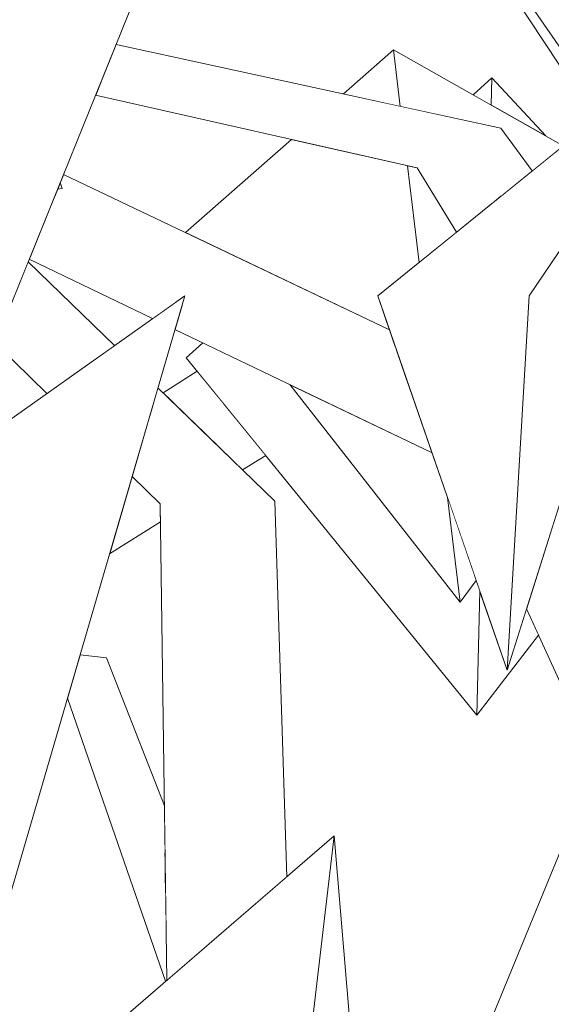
# Model space of a CAD drawing. Extents: x -289599 to -184549, y 66678 to 295474.
# Tile 261 of 656: x -263731 to -263689, y 71679 to 71757. Entities that reach past the tile are written whole.
import ezdxf

# ---------------------------------------------------------------- set-up
doc = ezdxf.new("R2010")
doc.units = 0
doc.header["$MEASUREMENT"] = 0
doc.linetypes.add('Wipeout_Contour', pattern=[1000, 0, -1000])
doc.layers.add('arch drzewa', color=8, linetype='Continuous')
doc.layers.add('arch drzewa_Nr_Pióra__4', color=8, linetype='Continuous', lineweight=9)

msp = doc.modelspace()

# ---------------------------------------------------------------- wipeouts: each hides what was drawn before it
at = {"color": 254, "linetype": 'Wipeout_Contour', "lineweight": 0, "ltscale": 2564442.252440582}
msp.add_wipeout([(-263736.108, 71740.573), (-263737.333, 71737.17), (-263726.098, 71729.449), (-263723.535, 71731.265), (-263730.325, 71737.854), (-263731.673, 71734.518), (-263733.298, 71739.528), (-263734.739, 71740.221)], dxfattribs=at).dxf.layer = 'arch drzewa'
at = {"color": 254, "linetype": 'Wipeout_Contour', "lineweight": 0, "ltscale": 1282119.793365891}
msp.add_wipeout([(-263719.93, 71718.804), (-263714.138, 71685.849), (-263709.968, 71689.445), (-263710.905, 71719.01)], dxfattribs=at).dxf.layer = 'arch drzewa'

# ---------------------------------------------------------------- next in the draw order: wipeouts: each hides what was drawn before it
at = {"color": 254, "linetype": 'Wipeout_Contour', "lineweight": 0, "ltscale": 1282220.789383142}
msp.add_wipeout([(-263737.712, 71736.119), (-263728.856, 71727.495), (-263726.098, 71729.449), (-263737.333, 71737.17)], dxfattribs=at).dxf.layer = 'arch drzewa'
at = {"color": 254, "linetype": 'Wipeout_Contour', "lineweight": 0, "ltscale": 961594.978207}
msp.add_wipeout([(-263714.138, 71685.849), (-263719.93, 71718.804), (-263719.416, 71681.298)], dxfattribs=at).dxf.layer = 'arch drzewa'

# ---------------------------------------------------------------- next in the draw order: wipeouts: each hides what was drawn before it
at = {"color": 254, "linetype": 'Wipeout_Contour', "lineweight": 0, "ltscale": 961614.873561}
msp.add_wipeout([(-263720.109, 71727.94), (-263720.742, 71725.769), (-263710.905, 71719.01)], dxfattribs=at).dxf.layer = 'arch drzewa'
at = {"color": 254, "linetype": 'Wipeout_Contour', "lineweight": 0, "ltscale": 1282098.744476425}
msp.add_wipeout([(-263726.864, 71674.875), (-263726.528, 71656.975), (-263712.556, 71638.913), (-263706.224, 71692.674)], dxfattribs=at).dxf.layer = 'arch drzewa'

# ---------------------------------------------------------------- next in the draw order: wipeouts: each hides what was drawn before it
at = {"color": 254, "linetype": 'Wipeout_Contour', "lineweight": 0, "ltscale": 1282154.321043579}
msp.add_wipeout([(-263722.144, 71720.959), (-263719.93, 71718.804), (-263710.905, 71719.01), (-263720.742, 71725.769)], dxfattribs=at).dxf.layer = 'arch drzewa'
at = {"color": 254, "linetype": 'Wipeout_Contour', "lineweight": 0, "ltscale": 961544.749082}
msp.add_wipeout([(-263712.556, 71638.913), (-263706.224, 71692.674), (-263704.14, 71667.887)], dxfattribs=at).dxf.layer = 'arch drzewa'

# ---------------------------------------------------------------- next in the draw order: linework, layer by layer
at = {"layer": 'arch drzewa_Nr_Pióra__4', "linetype": 'Continuous'}
msp.add_line((-263706.224, 71692.674), (-263712.556, 71638.913), dxfattribs=at)

# ---------------------------------------------------------------- next in the draw order: wipeouts: each hides what was drawn before it
at = {"color": 254, "linetype": 'Wipeout_Contour', "lineweight": 0, "ltscale": 5128627.90126088}
msp.add_wipeout([(-263726.307, 71814.036), (-263728.429, 71812.618), (-263679.419, 71754.094), (-263676.616, 71756.361), (-263677.904, 71752.285), (-263646.613, 71714.92), (-263646.578, 71714.945), (-263701.849, 71793.819), (-263702.623, 71788.858), (-263717.81, 71816.43), (-263717.742, 71816.499), (-263719.3, 71818.722), (-263722.585, 71816.525), (-263722.007, 71814.752), (-263721.859, 71813.762), (-263722.723, 71813.655)], dxfattribs=at).dxf.layer = 'arch drzewa'

# ---------------------------------------------------------------- next in the draw order: wipeouts: each hides what was drawn before it
at = {"color": 254, "linetype": 'Wipeout_Contour', "lineweight": 0, "ltscale": 1282105.541233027}
msp.add_wipeout([(-263679.419, 71754.094), (-263728.429, 71812.618), (-263684.166, 71748.513), (-263683.662, 71750.663)], dxfattribs=at).dxf.layer = 'arch drzewa'
at = {"color": 254, "linetype": 'Wipeout_Contour', "lineweight": 0, "ltscale": 2243816.871311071}
msp.add_wipeout([(-263728.296, 71742.877), (-263701.411, 71731.148), (-263701.885, 71732.518), (-263727.543, 71744.743), (-263727.803, 71744.098), (-263727.659, 71743.646), (-263728.013, 71743.578)], dxfattribs=at).dxf.layer = 'arch drzewa'
at = {"color": 254, "linetype": 'Wipeout_Contour', "lineweight": 0, "ltscale": 961546.682621}
msp.add_wipeout([(-263697.317, 71719.312), (-263696.323, 71711.059), (-263695.052, 71712.764)], dxfattribs=at).dxf.layer = 'arch drzewa'
at = {"color": 254, "linetype": 'Wipeout_Contour', "lineweight": 0, "ltscale": 1602523.123797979}
msp.add_wipeout([(-263688.706, 71718.098), (-263691.091, 71710.549), (-263686.139, 71699.687), (-263680.261, 71712.457), (-263682.257, 71714.999)], dxfattribs=at).dxf.layer = 'arch drzewa'

# ---------------------------------------------------------------- next in the draw order: wipeouts: each hides what was drawn before it
at = {"color": 254, "linetype": 'Wipeout_Contour', "lineweight": 0, "ltscale": 961573.751411}
msp.add_wipeout([(-263709.602, 71785.35), (-263685.666, 71749.043), (-263684.938, 71749.631)], dxfattribs=at).dxf.layer = 'arch drzewa'
at = {"color": 254, "linetype": 'Wipeout_Contour', "lineweight": 0, "ltscale": 1282084.596551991}
msp.add_wipeout([(-263698.035, 71748.537), (-263693.079, 71743.048), (-263690.641, 71745.02), (-263693.122, 71748.385)], dxfattribs=at).dxf.layer = 'arch drzewa'
at = {"color": 254, "linetype": 'Wipeout_Contour', "lineweight": 0, "ltscale": 961660.105718}
msp.add_wipeout([(-263727.803, 71744.098), (-263727.822, 71744.052), (-263727.659, 71743.646)], dxfattribs=at).dxf.layer = 'arch drzewa'
at = {"color": 254, "linetype": 'Wipeout_Contour', "lineweight": 0, "ltscale": 1282156.876137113}
msp.add_wipeout([(-263728.301, 71742.866), (-263701.351, 71730.973), (-263701.411, 71731.148), (-263728.296, 71742.877)], dxfattribs=at).dxf.layer = 'arch drzewa'

# ---------------------------------------------------------------- next in the draw order: wipeouts: each hides what was drawn before it
at = {"color": 254, "linetype": 'Wipeout_Contour', "lineweight": 0, "ltscale": 961565.851947}
msp.add_wipeout([(-263698.035, 71748.537), (-263693.776, 71742.484), (-263693.079, 71743.048)], dxfattribs=at).dxf.layer = 'arch drzewa'
at = {"color": 254, "linetype": 'Wipeout_Contour', "lineweight": 0, "ltscale": 961660.407716}
msp.add_wipeout([(-263728.013, 71743.578), (-263727.659, 71743.646), (-263727.822, 71744.052)], dxfattribs=at).dxf.layer = 'arch drzewa'
at = {"color": 254, "linetype": 'Wipeout_Contour', "lineweight": 0, "ltscale": 2243781.605062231}
msp.add_wipeout([(-263728.301, 71742.866), (-263730.032, 71738.579), (-263718.762, 71734.647), (-263717.995, 71735.19), (-263718.21, 71734.455), (-263700.407, 71728.245), (-263701.351, 71730.973)], dxfattribs=at).dxf.layer = 'arch drzewa'

# ---------------------------------------------------------------- next in the draw order: wipeouts: each hides what was drawn before it
at = {"color": 254, "linetype": 'Wipeout_Contour', "lineweight": 0, "ltscale": 1282094.211233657}
msp.add_wipeout([(-263699.697, 71745.257), (-263695.85, 71740.807), (-263693.776, 71742.484), (-263698.035, 71748.537)], dxfattribs=at).dxf.layer = 'arch drzewa'
at = {"color": 254, "linetype": 'Wipeout_Contour', "lineweight": 0, "ltscale": 1282194.951763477}
msp.add_wipeout([(-263730.032, 71738.579), (-263730.242, 71738.06), (-263720.532, 71733.393), (-263718.762, 71734.647)], dxfattribs=at).dxf.layer = 'arch drzewa'

# ---------------------------------------------------------------- next in the draw order: wipeouts: each hides what was drawn before it
at = {"color": 254, "linetype": 'Wipeout_Contour', "lineweight": 0, "ltscale": 961624.698517}
msp.add_wipeout([(-263723.411, 71754.974), (-263723.792, 71754.03), (-263693.122, 71748.385)], dxfattribs=at).dxf.layer = 'arch drzewa'
at = {"color": 254, "linetype": 'Wipeout_Contour', "lineweight": 0, "ltscale": 961570.916525}
msp.add_wipeout([(-263699.697, 71745.257), (-263696.616, 71740.188), (-263695.85, 71740.807)], dxfattribs=at).dxf.layer = 'arch drzewa'
at = {"color": 254, "linetype": 'Wipeout_Contour', "lineweight": 0, "ltscale": 1282126.802954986}
msp.add_wipeout([(-263718.21, 71734.455), (-263718.767, 71732.545), (-263698.531, 71722.82), (-263700.407, 71728.245)], dxfattribs=at).dxf.layer = 'arch drzewa'

# ---------------------------------------------------------------- next in the draw order: wipeouts: each hides what was drawn before it
at = {"color": 254, "linetype": 'Wipeout_Contour', "lineweight": 0, "ltscale": 1282150.896952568}
msp.add_wipeout([(-263723.792, 71754.03), (-263723.901, 71753.76), (-263698.035, 71748.537), (-263693.122, 71748.385)], dxfattribs=at).dxf.layer = 'arch drzewa'
at = {"color": 254, "linetype": 'Wipeout_Contour', "lineweight": 0, "ltscale": 961650.027024}
msp.add_wipeout([(-263732.22, 71686.391), (-263717.995, 71735.19), (-263746.669, 71714.872)], dxfattribs=at).dxf.layer = 'arch drzewa'
at = {"color": 254, "linetype": 'Wipeout_Contour', "lineweight": 0, "ltscale": 1282085.531259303}
msp.add_wipeout([(-263698.531, 71722.82), (-263709.713, 71728.194), (-263696.323, 71711.059), (-263697.317, 71719.312)], dxfattribs=at).dxf.layer = 'arch drzewa'

# ---------------------------------------------------------------- next in the draw order: wipeouts: each hides what was drawn before it
at = {"color": 254, "linetype": 'Wipeout_Contour', "lineweight": 0, "ltscale": 961629.905346}
msp.add_wipeout([(-263723.901, 71753.76), (-263724.521, 71752.226), (-263698.035, 71748.537)], dxfattribs=at).dxf.layer = 'arch drzewa'
at = {"color": 254, "linetype": 'Wipeout_Contour', "lineweight": 0, "ltscale": 1282164.294261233}
msp.add_wipeout([(-263723.917, 71714.874), (-263719.911, 71717.399), (-263719.93, 71718.804), (-263722.144, 71720.959)], dxfattribs=at).dxf.layer = 'arch drzewa'
at = {"color": 254, "linetype": 'Wipeout_Contour', "lineweight": 0, "ltscale": 1602692.427953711}
msp.add_wipeout([(-263726.233, 71706.929), (-263726.374, 71706.448), (-263719.552, 71691.252), (-263719.604, 71695.044), (-263724.151, 71706.677)], dxfattribs=at).dxf.layer = 'arch drzewa'

# ---------------------------------------------------------------- next in the draw order: linework, layer by layer
at = {"layer": 'arch drzewa_Nr_Pióra__4', "linetype": 'Continuous'}
for p, q in [((-263719.93, 71718.804), (-263722.144, 71720.959)), ((-263723.917, 71714.874), (-263719.911, 71717.399))]:
    msp.add_line(p, q, dxfattribs=at)

# ---------------------------------------------------------------- next in the draw order: wipeouts: each hides what was drawn before it
at = {"color": 254, "linetype": 'Wipeout_Contour', "lineweight": 0, "ltscale": 1282157.341436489}
msp.add_wipeout([(-263725.021, 71750.986), (-263699.697, 71745.257), (-263698.035, 71748.537), (-263724.521, 71752.226)], dxfattribs=at).dxf.layer = 'arch drzewa'
at = {"color": 254, "linetype": 'Wipeout_Contour', "lineweight": 0, "ltscale": 1282149.90340482}
msp.add_wipeout([(-263726.374, 71706.448), (-263726.39, 71706.391), (-263719.509, 71688.09), (-263719.552, 71691.252)], dxfattribs=at).dxf.layer = 'arch drzewa'

# ---------------------------------------------------------------- next in the draw order: wipeouts: each hides what was drawn before it
at = {"color": 254, "linetype": 'Wipeout_Contour', "lineweight": 0, "ltscale": 1602801.262757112}
msp.add_wipeout([(-263739.652, 71759.119), (-263731.673, 71734.518), (-263712.733, 71781.412), (-263733.978, 71767.547), (-263733.496, 71767.12)], dxfattribs=at).dxf.layer = 'arch drzewa'
at = {"color": 254, "linetype": 'Wipeout_Contour', "lineweight": 0, "ltscale": 1602614.311701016}
msp.add_wipeout([(-263701.563, 71754.545), (-263701.028, 71750.105), (-263693.122, 71748.385), (-263690.641, 71745.02), (-263688.198, 71746.995)], dxfattribs=at).dxf.layer = 'arch drzewa'
at = {"color": 254, "linetype": 'Wipeout_Contour', "lineweight": 0, "ltscale": 1282148.599765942}
msp.add_wipeout([(-263727.163, 71703.74), (-263719.476, 71685.673), (-263719.509, 71688.09), (-263726.39, 71706.391)], dxfattribs=at).dxf.layer = 'arch drzewa'

# ---------------------------------------------------------------- next in the draw order: linework, layer by layer
at = {"layer": 'arch drzewa_Nr_Pióra__4', "linetype": 'Continuous'}
for p, q in [((-263727.659, 71743.646), (-263728.013, 71743.578)), ((-263727.659, 71743.646), (-263727.803, 71744.098)), ((-263720.532, 71733.393), (-263730.242, 71738.06)), ((-263723.535, 71731.265), (-263730.325, 71737.854)), ((-263728.856, 71727.495), (-263737.712, 71736.119)), ((-263724.151, 71706.677), (-263726.233, 71706.929))]:
    msp.add_line(p, q, dxfattribs=at)

# ---------------------------------------------------------------- next in the draw order: wipeouts: each hides what was drawn before it
at = {"color": 254, "linetype": 'Wipeout_Contour', "lineweight": 0, "ltscale": 961593.748035}
msp.add_wipeout([(-263701.563, 71754.545), (-263705.51, 71751.08), (-263701.028, 71750.105)], dxfattribs=at).dxf.layer = 'arch drzewa'
at = {"color": 254, "linetype": 'Wipeout_Contour', "lineweight": 0, "ltscale": 1282100.469906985}
msp.add_wipeout([(-263700.465, 71745.431), (-263699.547, 71737.817), (-263696.616, 71740.188), (-263699.697, 71745.257)], dxfattribs=at).dxf.layer = 'arch drzewa'
at = {"color": 254, "linetype": 'Wipeout_Contour', "lineweight": 0, "ltscale": 1602677.211905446}
msp.add_wipeout([(-263727.163, 71703.74), (-263727.231, 71703.506), (-263719.511, 71681.216), (-263719.416, 71681.298), (-263719.476, 71685.673)], dxfattribs=at).dxf.layer = 'arch drzewa'

# ---------------------------------------------------------------- next in the draw order: linework, layer by layer
at = {"layer": 'arch drzewa_Nr_Pióra__4', "linetype": 'Continuous'}
for p, q in [((-263719.416, 71681.298), (-263719.93, 71718.804)), ((-263719.604, 71695.044), (-263724.151, 71706.677)), ((-263719.511, 71681.216), (-263727.231, 71703.506)), ((-263726.864, 71674.875), (-263706.224, 71692.674))]:
    msp.add_line(p, q, dxfattribs=at)

# ---------------------------------------------------------------- next in the draw order: wipeouts: each hides what was drawn before it
at = {"color": 254, "linetype": 'Wipeout_Contour', "lineweight": 0, "ltscale": 1923185.467803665}
msp.add_wipeout([(-263709.592, 71747.496), (-263717.939, 71740.167), (-263701.885, 71732.518), (-263702.807, 71735.182), (-263699.547, 71737.817), (-263700.465, 71745.431)], dxfattribs=at).dxf.layer = 'arch drzewa'

# ---------------------------------------------------------------- next in the draw order: linework, layer by layer
at = {"layer": 'arch drzewa_Nr_Pióra__4', "linetype": 'Continuous'}
for p, q in [((-263712.733, 71781.412), (-263731.673, 71734.518)), ((-263717.939, 71740.167), (-263709.592, 71747.496))]:
    msp.add_line(p, q, dxfattribs=at)

# ---------------------------------------------------------------- next in the draw order: wipeouts: each hides what was drawn before it
at = {"color": 254, "linetype": 'Wipeout_Contour', "lineweight": 0, "ltscale": 2243598.509429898}
msp.add_wipeout([(-263684.938, 71749.631), (-263702.807, 71735.182), (-263692.616, 71705.721), (-263690.886, 71735.182), (-263676.616, 71756.361), (-263683.662, 71750.663), (-263684.166, 71748.513)], dxfattribs=at).dxf.layer = 'arch drzewa'

# ---------------------------------------------------------------- next in the draw order: linework, layer by layer
at = {"layer": 'arch drzewa_Nr_Pióra__4', "linetype": 'Continuous'}
for p, q in [((-263705.51, 71751.08), (-263701.563, 71754.545)), ((-263701.563, 71754.545), (-263701.028, 71750.105)), ((-263699.697, 71745.257), (-263725.021, 71750.986)), ((-263700.465, 71745.431), (-263699.547, 71737.817)), ((-263696.616, 71740.188), (-263699.697, 71745.257)), ((-263701.885, 71732.518), (-263727.543, 71744.743))]:
    msp.add_line(p, q, dxfattribs=at)

# ---------------------------------------------------------------- next in the draw order: wipeouts: each hides what was drawn before it
at = {"color": 254, "linetype": 'Wipeout_Contour', "lineweight": 0, "ltscale": 961532.145658}
msp.add_wipeout([(-263692.616, 71705.721), (-263676.616, 71756.361), (-263690.886, 71735.182)], dxfattribs=at).dxf.layer = 'arch drzewa'

# ---------------------------------------------------------------- next in the draw order: wipeouts: each hides what was drawn before it
at = {"color": 254, "linetype": 'Wipeout_Contour', "lineweight": 0, "ltscale": 961561.792624}
msp.add_wipeout([(-263693.882, 71750.206), (-263689.573, 71747.771), (-263693.832, 71752.358)], dxfattribs=at).dxf.layer = 'arch drzewa'
at = {"color": 254, "linetype": 'Wipeout_Contour', "lineweight": 0, "ltscale": 1602552.805845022}
msp.add_wipeout([(-263694.996, 71702.166), (-263690.145, 71708.474), (-263691.091, 71710.549), (-263692.616, 71705.721), (-263694.77, 71711.947)], dxfattribs=at).dxf.layer = 'arch drzewa'

# ---------------------------------------------------------------- next in the draw order: linework, layer by layer
at = {"layer": 'arch drzewa_Nr_Pióra__4', "linetype": 'Continuous'}
for p, q in [((-263690.886, 71735.182), (-263676.616, 71756.361)), ((-263702.807, 71735.182), (-263684.938, 71749.631)), ((-263690.641, 71745.02), (-263693.122, 71748.385))]:
    msp.add_line(p, q, dxfattribs=at)

# ---------------------------------------------------------------- next in the draw order: wipeouts: each hides what was drawn before it
at = {"color": 254, "linetype": 'Wipeout_Contour', "lineweight": 0, "ltscale": 961569.031669}
msp.add_wipeout([(-263693.832, 71752.358), (-263695.303, 71751.009), (-263693.882, 71750.206)], dxfattribs=at).dxf.layer = 'arch drzewa'
at = {"color": 254, "linetype": 'Wipeout_Contour', "lineweight": 0, "ltscale": 2243666.94538088}
msp.add_wipeout([(-263717.875, 71730.305), (-263694.996, 71702.166), (-263694.77, 71711.947), (-263695.052, 71712.764), (-263696.323, 71711.059), (-263709.713, 71728.194), (-263716.58, 71731.494)], dxfattribs=at).dxf.layer = 'arch drzewa'
at = {"color": 254, "linetype": 'Wipeout_Contour', "lineweight": 0, "ltscale": 1281980.264300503}
msp.add_wipeout([(-263693.012, 71652.865), (-263692.603, 71653.203), (-263673.517, 71703.872), (-263676.754, 71707.993)], dxfattribs=at).dxf.layer = 'arch drzewa'

# ---------------------------------------------------------------- next in the draw order: linework, layer by layer
at = {"layer": 'arch drzewa_Nr_Pióra__4', "linetype": 'Continuous'}
for p, q in [((-263684.113, 71748.437), (-263728.429, 71812.618)), ((-263685.666, 71749.043), (-263709.602, 71785.351)), ((-263693.122, 71748.385), (-263723.411, 71754.974)), ((-263688.198, 71746.995), (-263701.563, 71754.545)), ((-263695.303, 71751.009), (-263693.832, 71752.358)), ((-263693.832, 71752.358), (-263693.882, 71750.206)), ((-263689.573, 71747.771), (-263693.832, 71752.358)), ((-263717.875, 71730.305), (-263716.58, 71731.494)), ((-263709.968, 71689.445), (-263710.905, 71719.01))]:
    msp.add_line(p, q, dxfattribs=at)

# ---------------------------------------------------------------- next in the draw order: wipeouts: each hides what was drawn before it
at = {"color": 254, "linetype": 'Wipeout_Contour', "lineweight": 0, "ltscale": 1282141.911883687}
msp.add_wipeout([(-263717.128, 71725.048), (-263713.444, 71721.474), (-263711.626, 71722.619), (-263714.946, 71726.702)], dxfattribs=at).dxf.layer = 'arch drzewa'
at = {"color": 254, "linetype": 'Wipeout_Contour', "lineweight": 0, "ltscale": 1602487.619932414}
msp.add_wipeout([(-263696.199, 71656.108), (-263694.696, 71651.473), (-263693.012, 71652.865), (-263676.754, 71707.993), (-263677.251, 71708.626)], dxfattribs=at).dxf.layer = 'arch drzewa'

# ---------------------------------------------------------------- next in the draw order: linework, layer by layer
at = {"layer": 'arch drzewa_Nr_Pióra__4', "linetype": 'Continuous'}
msp.add_line((-263713.444, 71721.474), (-263711.626, 71722.619), dxfattribs=at)

# ---------------------------------------------------------------- next in the draw order: wipeouts: each hides what was drawn before it
at = {"color": 254, "linetype": 'Wipeout_Contour', "lineweight": 0, "ltscale": 1282156.405218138}
msp.add_wipeout([(-263719.705, 71727.549), (-263717.128, 71725.048), (-263714.946, 71726.702), (-263717.02, 71729.253)], dxfattribs=at).dxf.layer = 'arch drzewa'
at = {"color": 254, "linetype": 'Wipeout_Contour', "lineweight": 0, "ltscale": 1281995.004863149}
msp.add_wipeout([(-263679.782, 71710.359), (-263696.199, 71656.108), (-263677.251, 71708.626), (-263679.277, 71711.206)], dxfattribs=at).dxf.layer = 'arch drzewa'

# ---------------------------------------------------------------- next in the draw order: linework, layer by layer
at = {"layer": 'arch drzewa_Nr_Pióra__4', "linetype": 'Continuous'}
for p, q in [((-263746.669, 71714.872), (-263717.995, 71735.19)), ((-263717.995, 71735.19), (-263732.22, 71686.391)), ((-263698.531, 71722.82), (-263718.767, 71732.545)), ((-263719.705, 71727.549), (-263717.02, 71729.253)), ((-263710.905, 71719.01), (-263720.109, 71727.94)), ((-263696.323, 71711.059), (-263709.713, 71728.194)), ((-263697.317, 71719.312), (-263696.323, 71711.059)), ((-263696.323, 71711.059), (-263695.052, 71712.764))]:
    msp.add_line(p, q, dxfattribs=at)

# ---------------------------------------------------------------- next in the draw order: wipeouts: each hides what was drawn before it
at = {"color": 254, "linetype": 'Wipeout_Contour', "lineweight": 0, "ltscale": 1282008.422113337}
msp.add_wipeout([(-263682.689, 71705.479), (-263704.015, 71653.459), (-263696.199, 71656.108), (-263679.782, 71710.359)], dxfattribs=at).dxf.layer = 'arch drzewa'

# ---------------------------------------------------------------- next in the draw order: linework, layer by layer
at = {"layer": 'arch drzewa_Nr_Pióra__4', "linetype": 'Continuous'}
for p, q in [((-263676.616, 71756.361), (-263692.616, 71705.721)), ((-263692.616, 71705.721), (-263702.807, 71735.182)), ((-263692.616, 71705.721), (-263690.886, 71735.182)), ((-263694.996, 71702.166), (-263717.875, 71730.305)), ((-263694.77, 71711.947), (-263694.996, 71702.166)), ((-263686.139, 71699.687), (-263691.091, 71710.549)), ((-263694.996, 71702.166), (-263690.145, 71708.474)), ((-263704.015, 71653.459), (-263682.689, 71705.479)), ((-263704.14, 71667.887), (-263706.224, 71692.674))]:
    msp.add_line(p, q, dxfattribs=at)

doc.saveas('drawing.dxf')
